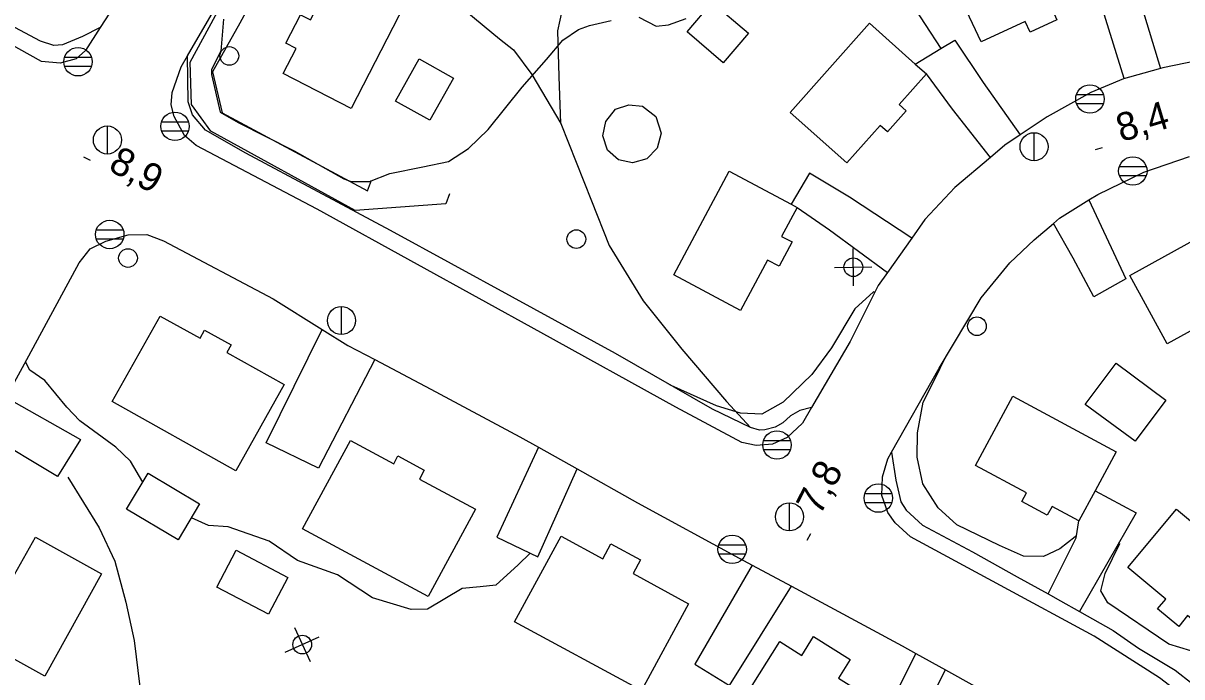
# Model space of a CAD drawing. Extents: x 646142 to 649934, y 5874075 to 5876351.
# Drawn here: x 646900.7 to 647024.5, y 5874616.8 to 5874686.7 of the extents above; entities that cross this region are included whole.
import ezdxf

# ---------------------------------------------------------------- set-up
doc = ezdxf.new("R2010")
doc.units = 0
for name, color, linetype in [('Niveau 1', 7, 'Continuous'), ('Niveau 19', 7, 'Continuous'), ('Niveau 2', 7, 'Continuous'), ('Niveau 21', 7, 'Continuous'), ('Niveau 22', 7, 'Continuous'), ('Niveau 3', 7, 'Continuous'), ('Niveau 31', 7, 'Continuous'), ('Niveau 36', 7, 'Continuous'), ('Niveau 37', 7, 'Continuous')]:
    doc.layers.add(name, color=color, linetype=linetype)

msp = doc.modelspace()

# ---------------------------------------------------------------- linework, layer by layer
at = {"layer": 'Niveau 1'}
for points in [[(646922.07, 5874687.08), (646921.77, 5874683.67), (646920.8, 5874681.72), (646920.78, 5874681.19), (646921.72, 5874677.17), (646923.65, 5874676.04), (646929.6, 5874673.01), (646934.94, 5874670.01), (646935.72, 5874669.73), (646937.67, 5874669.74), (646939.83, 5874670.61), (646943.35, 5874671.3), (646946.1, 5874671.87), (646948.25, 5874673.28), (646950.35, 5874675.31), (646953.99, 5874679.82), (646956.59, 5874682.77), (646958.31, 5874684.84), (646959.99, 5874686), (646961.18, 5874686.41), (646963.49, 5874686.95)], [(646966.45, 5874687.3), (646968.3, 5874686.34), (646969.63, 5874686.48), (646971.49, 5874687.18)]]:
    msp.add_lwpolyline(points, dxfattribs=at)
at = {"layer": 'Niveau 19'}
for points in [[(647018.3, 5874680.74), (647014.71, 5874692.37), (647018.67, 5874693.47), (647022.2, 5874681.81)], [(646995.99, 5874682.3), (646998.71, 5874683.96), (647000.2, 5874684.86), (647003.25, 5874680.31), (647007.18, 5874674.72)], [(647004.01, 5874672.3), (646999.97, 5874677.48), (646997.18, 5874681.25)], [(646995.61, 5874663.68), (646988.96, 5874668.06), (646984.68, 5874670.64), (646982.74, 5874667.32)], [(646983.37, 5874666.98), (646986.83, 5874664.57), (646993.01, 5874660)], [(647014.55, 5874667.77), (647018.5, 5874659.32), (647015.06, 5874657.4), (647012.86, 5874661.55), (647010.77, 5874665.27)], [(646938.23, 5874650.71), (646932.2, 5874639.1), (646926.61, 5874641.81), (646932.61, 5874653.93)], [(646898.83, 5874646.66), (646906.78, 5874642.15), (646904.31, 5874638.2), (646896.71, 5874642.78)], [(646955.74, 5874641.33), (646951.29, 5874631.73), (646955.66, 5874629.62), (646959.85, 5874639.03)], [(647015.2, 5874636.66), (647019.58, 5874634.33), (647013.53, 5874623.79)], [(647010.18, 5874625.67), (647013.18, 5874631.64), (647013.48, 5874633.46)], [(646978.56, 5874628.73), (646972.45, 5874618.16), (646976.13, 5874615.88), (646982.77, 5874626.47)], [(646996.06, 5874619.3), (646990.55, 5874608.43), (646993.72, 5874606.69), (646999.22, 5874617.54)]]:
    msp.add_lwpolyline(points, dxfattribs=at)
at = {"layer": 'Niveau 2'}
for points in [[(646991.66, 5874657.89), (646991.54, 5874657.95), (646989.53, 5874656.14), (646987.03, 5874651.96), (646984.94, 5874649.1), (646981.86, 5874646.16), (646979.58, 5874644.87), (646977.3, 5874644.98), (646974.73, 5874645.76), (646969.9, 5874647.95), (646969.57, 5874648.11)], [(647013.22, 5874631.86), (647013.07, 5874631.76), (647011.43, 5874630.48), (647009.69, 5874629.67), (647007.57, 5874629.69), (647004.98, 5874630.85), (647000.42, 5874633.04), (646998.45, 5874634.86), (646996.78, 5874637.41), (646996.2, 5874640.29), (646996.22, 5874642.87), (646996.82, 5874646.14), (646998.12, 5874648.7), (646999.19, 5874650.89)], [(646913.43, 5874637.61), (646912.14, 5874639.85), (646910.55, 5874641.36), (646906.71, 5874644.15), (646905.31, 5874645.62), (646902.97, 5874648.48), (646901.36, 5874649.58), (646900.91, 5874650.48)], [(646954.84, 5874630.02), (646953.54, 5874628.77), (646951.16, 5874626.59), (646949.49, 5874626.4), (646947.58, 5874626.24), (646943.86, 5874624.01), (646942.11, 5874623.99), (646937.99, 5874625.24), (646934.24, 5874627.69), (646929.97, 5874629.22), (646926.94, 5874631.31), (646922.57, 5874632.84), (646920.46, 5874632.96), (646918.63, 5874633.8)], [(647028.29, 5874620.04), (647027.54, 5874619.68), (647025.43, 5874619.59), (647023.07, 5874620.3), (647016.58, 5874624.71), (647015.81, 5874625.98), (647016.28, 5874627.85), (647017.85, 5874631.06), (647017.77, 5874631.18)]]:
    msp.add_lwpolyline(points, dxfattribs=at)
at = {"layer": 'Niveau 21'}
for points in [[(646932.37, 5874728.33), (646929.46, 5874723.46), (646927.98, 5874720.97), (646927.25, 5874719.62), (646921.93, 5874709.74), (646917.52, 5874701.91), (646916.55, 5874700.18), (646914.81, 5874696.93), (646909.89, 5874687.72), (646908.9, 5874686.2), (646907.31, 5874683.76), (646906.33, 5874682.87), (646904.63, 5874682.38), (646902.63, 5874682.57), (646893.22, 5874687.79)], [(647027.12, 5874682.84), (647022.44, 5874681.88), (647021.95, 5874681.74), (647018.23, 5874680.72), (647014.74, 5874679.27), (647010.07, 5874676.67), (647007.18, 5874674.72), (647005.56, 5874673.62), (647004.01, 5874672.3), (647000.23, 5874669.1), (646997.02, 5874665.68), (646995.61, 5874663.68), (646993.01, 5874660), (646992.02, 5874658.61), (646989.02, 5874652.63), (646984.91, 5874645.6), (646983.92, 5874643.91), (646982.3, 5874642.37), (646980.73, 5874641.66), (646979, 5874641.52), (646977.45, 5874641.86), (646970.39, 5874645.63), (646955.99, 5874653.6), (646942.81, 5874660.86), (646932.07, 5874666.79), (646919.16, 5874673.6), (646917.9, 5874674.67), (646916.8, 5874676.69), (646916.47, 5874677.95), (646916.59, 5874679.25), (646917.53, 5874682.01), (646918.21, 5874683.19), (646922.73, 5874690.97)], [(647026.08, 5874613.61), (647022.1, 5874616.68), (647015.1, 5874621.15), (647005.11, 5874626.55), (646995.48, 5874631.75), (646993.84, 5874633.26), (646993.05, 5874634.36), (646992.43, 5874636.19), (646992.5, 5874638.18), (646993.04, 5874640.1), (646993.44, 5874640.8), (646998.53, 5874649.79), (647003.03, 5874657.3), (647006.1, 5874661.05), (647008.69, 5874663.49), (647010.77, 5874665.27), (647011.4, 5874665.81), (647014.55, 5874667.77), (647015.5, 5874668.36), (647020.42, 5874670.75), (647025.28, 5874672.42)], [(646898.83, 5874646.66), (646900.79, 5874650.25), (646906.66, 5874661.04), (646907.82, 5874662.54), (646909.5, 5874663.37), (646911.89, 5874664.03), (646913.87, 5874664.08), (646915.67, 5874663.4), (646927.36, 5874657.2), (646932.61, 5874653.93), (646935.35, 5874652.22), (646938.23, 5874650.71), (646944.23, 5874647.55), (646953.74, 5874642.46), (646955.74, 5874641.33), (646959.85, 5874639.03), (646966.32, 5874635.39), (646977.17, 5874629.48)], [(646977.17, 5874629.48), (646978.56, 5874628.73), (646982.77, 5874626.47), (646994.59, 5874620.11), (646996.06, 5874619.3), (646999.22, 5874617.54), (647005.82, 5874613.87), (647008.38, 5874612.44), (647009.99, 5874611.35), (647013.92, 5874608.68), (647016.89, 5874606.58), (647021.25, 5874603.07), (647023.56, 5874600.56), (647026.15, 5874597.26)]]:
    msp.add_lwpolyline(points, dxfattribs=at)
at = {"layer": 'Niveau 22'}
for points in [[(646950.59, 5874733.32), (646953.87, 5874731.6), (646960.57, 5874727.69), (646964.48, 5874724.34), (646966.86, 5874722.2), (646969.41, 5874717.97), (646970.81, 5874715.04), (646973.08, 5874711.49), (646977.11, 5874707.73), (646984.49, 5874701.19), (646987.4, 5874698.28), (646989.7, 5874695.77), (646992.13, 5874693.05), (646995.36, 5874689.1), (646998.71, 5874683.96)], [(646958.13, 5874675.94), (646957.95, 5874680.95), (646957.78, 5874685.85), (646958.54, 5874689.3), (646959.4, 5874692.99), (646961.34, 5874696.19), (646961.59, 5874698.89), (646960.79, 5874708.52), (646960.58, 5874712.47), (646961.09, 5874716.13), (646962.2, 5874719.61), (646964.48, 5874724.34)], [(646908.9, 5874686.2), (646907, 5874685.23), (646904.86, 5874684.35), (646903.93, 5874684.28), (646902.5, 5874684.75), (646893.72, 5874689.44), (646883.38, 5874694.7), (646874.65, 5874698.69), (646868.17, 5874700.98), (646861.24, 5874703), (646857.05, 5874704.19), (646855.67, 5874705.37), (646854.87, 5874706.6), (646854.72, 5874708.46), (646854.63, 5874709.51), (646853.76, 5874710.87)], [(646938.37, 5874694.34), (646943.39, 5874691.24), (646948.08, 5874687.87), (646951.57, 5874685), (646953.06, 5874683.83), (646955.03, 5874681.18), (646958.13, 5874675.94), (646961.38, 5874667.66), (646963.28, 5874662.89), (646966.91, 5874656.98), (646971.06, 5874651.81), (646975.83, 5874646.23), (646978.39, 5874643.43)], [(646984.91, 5874645.6), (646983.66, 5874645.26), (646982.65, 5874644.71), (646981.84, 5874643.94), (646981.01, 5874643.47), (646979.93, 5874643.2), (646979.35, 5874643.16), (646978.39, 5874643.43), (646974.33, 5874645.39), (646963.94, 5874651.34), (646952.96, 5874657.37), (646939.91, 5874664.52), (646924.44, 5874672.76), (646920.16, 5874675.23), (646918.74, 5874676.87), (646918.28, 5874678.24), (646918.21, 5874683.19)], [(646993.44, 5874640.8), (646993.92, 5874637.8), (646994.46, 5874635.5), (646995, 5874634.61), (646996.76, 5874632.99), (647002.12, 5874630.15), (647006.88, 5874627.49), (647010.18, 5874625.67), (647011.51, 5874624.93), (647013.53, 5874623.79), (647017.13, 5874621.76), (647019.84, 5874619.87), (647023.76, 5874617.49), (647025.56, 5874616.07)], [(646905.43, 5874638.13), (646908.79, 5874632.71), (646910.44, 5874629.17), (646911.63, 5874624.79), (646912.53, 5874620.68), (646913.11, 5874615.71), (646913.23, 5874608.33), (646913.73, 5874600.17), (646914.26, 5874593.48), (646914.84, 5874590.65), (646917.63, 5874582.61), (646920.67, 5874572.78), (646924.34, 5874561.41), (646927.83, 5874551.1), (646929.61, 5874545.45), (646936.03, 5874547.47), (646943.61, 5874549.91), (646950.78, 5874552.61)]]:
    msp.add_lwpolyline(points, dxfattribs=at)
at = {"layer": 'Niveau 3'}
for p, q in [((647015.23, 5874673.15), (647016, 5874673.38)), ((646907.1, 5874672.39), (646907.81, 5874672.01)), ((646984.45, 5874631.39), (646984.82, 5874632.1))]:
    msp.add_line(p, q, dxfattribs=at)
at = {"layer": 'Niveau 31'}
for points in [[(646999.65, 5874691.87), (647011.08, 5874697.22), (647013.63, 5874691.76), (647014.43, 5874690.06), (647010.57, 5874688.25), (647011.13, 5874687.04), (647008.28, 5874685.71), (647007.74, 5874686.86), (647003.03, 5874684.66), (646999.65, 5874691.87)], [(646936.44, 5874691.29), (646941.46, 5874688.7), (646935.72, 5874677.53), (646928.45, 5874681.27), (646929.84, 5874683.97), (646928.74, 5874684.53), (646930.3, 5874687.57), (646931.36, 5874687.02), (646934.15, 5874692.46), (646941.46, 5874688.7)], [(646974.29, 5874688.89), (646978.16, 5874685.58), (646975.47, 5874682.43), (646971.6, 5874685.74), (646974.29, 5874688.89)], [(646982.62, 5874677.11), (646991.11, 5874686.65), (646995.99, 5874682.3), (646997.18, 5874681.25), (646994.27, 5874677.97), (646995.03, 5874677.3), (646993.03, 5874675.05), (646992.25, 5874675.74), (646988.68, 5874671.72), (646982.62, 5874677.11)], [(646946.63, 5874680.8), (646944.1, 5874676.28), (646940.45, 5874678.33), (646942.98, 5874682.85), (646946.63, 5874680.8)], [(646967.32, 5874672.18), (646965.78, 5874671.74), (646964.26, 5874672.07), (646963.11, 5874673.1), (646962.6, 5874674.61), (646962.91, 5874676.15), (646963.97, 5874677.46), (646965.39, 5874677.94), (646966.84, 5874677.78), (646968.27, 5874676.69), (646968.83, 5874674.91), (646968.4, 5874673.32), (646967.32, 5874672.18)], [(646970.18, 5874659.77), (646976.11, 5874670.86), (646982.74, 5874667.32), (646983.37, 5874666.98), (646981.71, 5874663.88), (646982.82, 5874663.29), (646981.44, 5874660.69), (646980.21, 5874661.35), (646977.33, 5874655.95), (646970.18, 5874659.77)], [(647032.49, 5874657.65), (647022.91, 5874652.39), (647018.9, 5874659.69), (647028.48, 5874664.95), (647032.49, 5874657.65)], [(646923.39, 5874638.82), (646910.18, 5874646.22), (646915.3, 5874655.36), (646919.56, 5874652.98), (646920.05, 5874653.85), (646922.87, 5874652.27), (646922.42, 5874651.46), (646928.54, 5874648.03), (646923.39, 5874638.82)], [(647019.48, 5874641.97), (647014.16, 5874645.92), (647017.44, 5874650.33), (647022.75, 5874646.38), (647019.48, 5874641.97)], [(647006.41, 5874646.78), (647017.45, 5874640.85), (647015.2, 5874636.66), (647013.48, 5874633.46), (647010.6, 5874635.01), (647010.09, 5874634.07), (647007.37, 5874635.53), (647007.87, 5874636.46), (647002.43, 5874639.38), (647006.41, 5874646.78)], [(646943.95, 5874625.37), (646930.52, 5874632.63), (646935.62, 5874642.07), (646940.26, 5874639.57), (646940.71, 5874640.4), (646943.52, 5874638.88), (646943.01, 5874637.94), (646948.99, 5874634.7), (646943.95, 5874625.37)], [(646914, 5874638.56), (646919.51, 5874635.27), (646917.22, 5874631.44), (646911.71, 5874634.73), (646914, 5874638.56)], [(647023.91, 5874634.72), (647033.68, 5874626.59), (647029.88, 5874622.02), (647028.57, 5874620.45), (647025.09, 5874623.34), (647024.14, 5874622.19), (647021.89, 5874624.06), (647022.76, 5874625.1), (647018.7, 5874628.47), (647023.91, 5874634.72)], [(646909.04, 5874627.81), (646902.96, 5874616.86), (646895.9, 5874620.78), (646897.8, 5874624.21), (646896.64, 5874624.85), (646898.27, 5874627.79), (646899.42, 5874627.16), (646901.96, 5874631.73), (646909.04, 5874627.81)], [(646966.72, 5874615.32), (646953.17, 5874622.69), (646958.14, 5874631.84), (646962.59, 5874629.42), (646963.46, 5874631.02), (646966.63, 5874629.3), (646965.83, 5874627.84), (646971.77, 5874624.61), (646966.72, 5874615.32)], [(646923.41, 5874630.32), (646928.94, 5874627.43), (646926.88, 5874623.5), (646921.35, 5874626.38), (646923.41, 5874630.32)], [(646985.88, 5874603.33), (646974.98, 5874610.21), (646981.52, 5874620.57), (646983.87, 5874619.09), (646985.13, 5874621.09), (646989.03, 5874618.63), (646987.79, 5874616.66), (646992.44, 5874613.73), (646985.88, 5874603.33)]]:
    msp.add_lwpolyline(points, dxfattribs=at)
at = {"layer": 'Niveau 36'}
for p, q in [((646907.96, 5874682.99), (646905.08, 5874682.99)), ((646905.08, 5874682.07), (646907.96, 5874682.07)), ((647016.09, 5874679.01), (647013.21, 5874679.01)), ((647013.21, 5874678.09), (647016.09, 5874678.09)), ((646909.67, 5874672.67), (646909.67, 5874675.67)), ((646918.32, 5874676.09), (646915.44, 5874676.09)), ((646915.44, 5874675.17), (646918.32, 5874675.17)), ((647008.69, 5874671.95), (647008.69, 5874674.95)), ((647020.68, 5874671.31), (647017.8, 5874671.31)), ((647017.8, 5874670.39), (647020.68, 5874670.39)), ((646911.35, 5874664.53), (646908.47, 5874664.53)), ((646908.47, 5874663.61), (646911.35, 5874663.61)), ((646989.39, 5874658.58), (646989.34, 5874662.57)), ((646987.37, 5874660.55), (646991.36, 5874660.61)), ((646934.68, 5874653.37), (646934.68, 5874656.37)), ((646982.65, 5874642.03), (646979.77, 5874642.03)), ((646979.77, 5874641.11), (646982.65, 5874641.11)), ((646993.48, 5874636.35), (646990.6, 5874636.35)), ((646982.55, 5874632.39), (646982.55, 5874635.39)), ((646990.6, 5874635.43), (646993.48, 5874635.43)), ((646977.86, 5874630.87), (646974.98, 5874630.87)), ((646974.98, 5874629.95), (646977.86, 5874629.95)), ((646929.65, 5874622.06), (646931.31, 5874618.44)), ((646928.67, 5874619.42), (646932.29, 5874621.08))]:
    msp.add_line(p, q, dxfattribs=at)
for centre, radius in [((646906.52, 5874682.54), 1.52), ((646922.69, 5874683.16), 1), ((647014.65, 5874678.56), 1.52), ((646916.88, 5874675.64), 1.52), ((646909.66, 5874674.18), 1.5), ((647008.68, 5874673.46), 1.5), ((647019.24, 5874670.86), 1.52), ((646909.91, 5874664.08), 1.52), ((646959.77, 5874663.58), 1), ((646911.86, 5874661.56), 1), ((646989.37, 5874660.58), 1), ((646934.67, 5874654.88), 1.5), ((647002.58, 5874654.27), 1), ((646981.21, 5874641.58), 1.52), ((646992.04, 5874635.9), 1.52), ((646982.54, 5874633.9), 1.5), ((646976.42, 5874630.42), 1.52), ((646930.48, 5874620.24), 1)]:
    msp.add_circle(centre, radius, dxfattribs=at)
at = {"layer": 'Niveau 37'}
for points in [[(646946.22, 5874668.43), (646945.84, 5874667.35), (646936.12, 5874666.63), (646920.7, 5874675.11), (646918.65, 5874677.99), (646918.52, 5874682.48), (646925.48, 5874695.38), (646927.65, 5874695.9), (646928.56, 5874695.39), (646930.68, 5874694.33)], [(646928.56, 5874695.39), (646927.3, 5874693.13), (646923.82, 5874686.66), (646920.88, 5874681.45), (646921.93, 5874677.09), (646937.45, 5874668.75), (646937.88, 5874669.9)]]:
    msp.add_lwpolyline(points, dxfattribs=at)

# ---------------------------------------------------------------- texts
at = {"layer": 'Niveau 3'}
for s, rotation, p in [('8,4  ', 16.7326, (647018, 5874673.94)), ('8,9  ', 332.0221, (646909.63, 5874671)), ('7,8  ', 62.9398, (646985.8, 5874633.93))]:
    msp.add_text(s, height=3, rotation=rotation, dxfattribs=at).set_placement(p)

doc.saveas('drawing.dxf')
